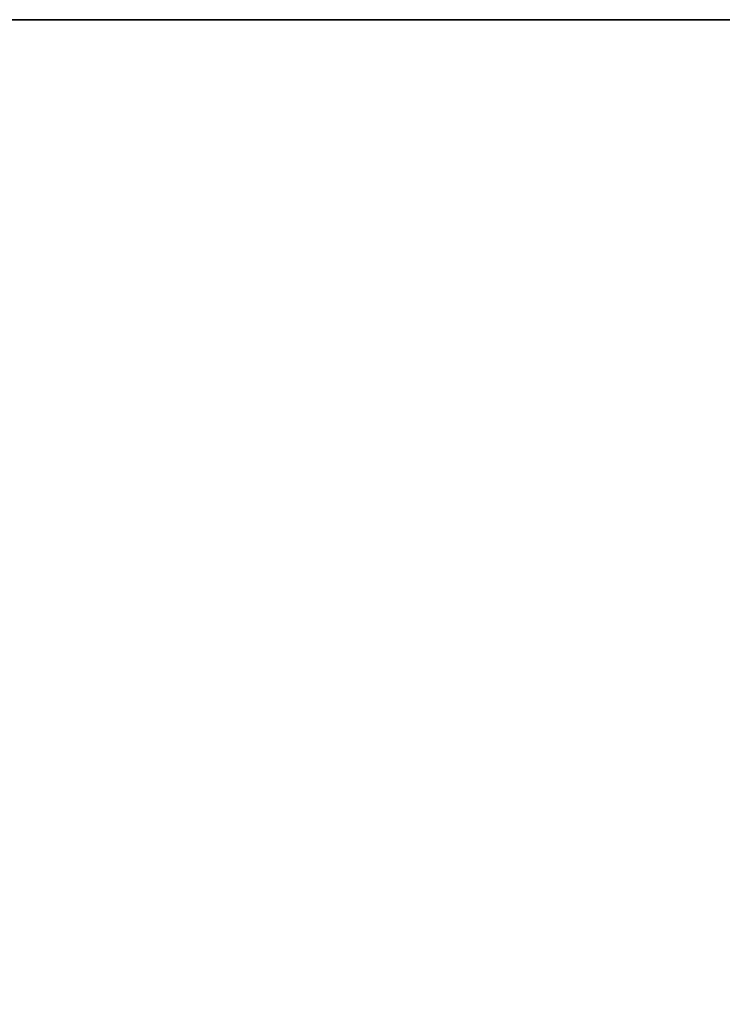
# Model space of a CAD drawing. Header units: millimetres. Extents: x -508 to 6708, y -110 to 248.
# Tile 464 of 656: x 370 to 409, y 175 to 229. Entities that reach past the tile are written whole.
import ezdxf

# ---------------------------------------------------------------- set-up
doc = ezdxf.new("R2010")
doc.units = ezdxf.units.MM
doc.layers.add('151', color=7, linetype='Continuous', true_color=0xffffff)

# ---------------------------------------------------------------- blocks, each defined once
blk = doc.blocks.new('UG_SURFACE_001')
at = {"layer": '151', "color": 252, "linetype": 'Continuous', "lineweight": 35}
for points in [[(-507.5, 229.4, 2215.25), (507.5, 229.4, 2215.25), (357.5, 229.4, 2065.25), (-357.5, 229.4, 2065.25)], [(507.5, -5.3, 2215.25), (507.5, 229.4, 2215.25), (-507.5, 229.4, 2215.25), (-507.5, -5.3, 2215.25)], [(357.5, -5.3, -7.75), (357.5, 229.4, -7.75), (507.5, 229.4, -7.75), (507.5, -5.3, -7.75)], [(507.5, 229.4, 2215.25), (507.5, 229.4, -7.75), (357.5, 229.4, -7.75), (357.5, 229.4, 2065.25)]]:
    blk.add_3dface(points, dxfattribs=at)

msp = doc.modelspace()

# ---------------------------------------------------------------- linework, layer by layer
at = {"layer": '151', "color": 253, "linetype": 'Continuous', "lineweight": -3}
for p, q in [((-507.5, 229.4, 2215.25), (507.5, 229.4, 2215.25)), ((357.5, 229.4, -7.75), (507.5, 229.4, -7.75))]:
    msp.add_line(p, q, dxfattribs=at)

# ---------------------------------------------------------------- block references
msp.add_blockref('UG_SURFACE_001', (0, 0), dxfattribs=at)

doc.saveas('drawing.dxf')
